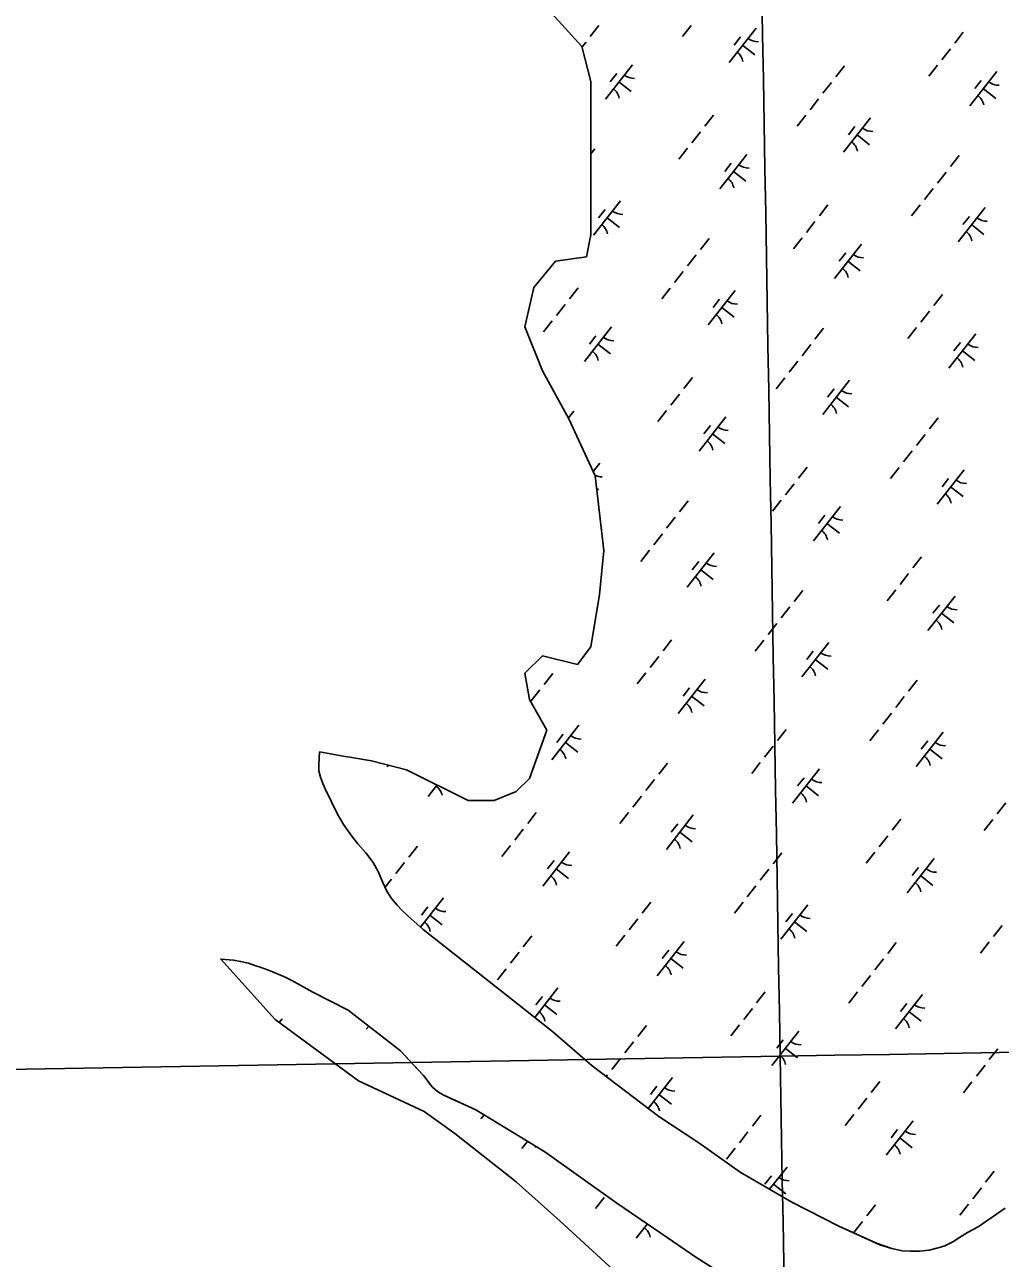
# Model space of a CAD drawing. Extents: x 3896831 to 3918110, y 171006 to 193349.
# Drawn here: x 3908693 to 3909808, y 187004 to 188416 of the extents above; entities that cross this region are included whole.
import ezdxf

# ---------------------------------------------------------------- set-up
doc = ezdxf.new("R2010")
doc.units = 0
for name, color, linetype in [('V-GRID-MAJR', 7, 'Continuous'), ('V-TOPO-SHOR', 7, 'Continuous'), ('V-WETL-SWMP', 7, 'Continuous')]:
    doc.layers.add(name, color=color, linetype=linetype)

msp = doc.modelspace()

# ---------------------------------------------------------------- linework, layer by layer
at = {"layer": 'V-GRID-MAJR'}
for points in [[(3909752.8, 175802), (3909660.5, 181175.4), (3909556.5, 187235.6), (3909500.7, 190486.2)], [(3906725.4, 187187.1), (3909556.5, 187235.6), (3913560.3, 187304.5)]]:
    msp.add_spline(points, degree=3, dxfattribs=at)
at = {"layer": 'V-TOPO-SHOR'}
for points in [[(3909670.6, 187019.8), (3909623.4, 187041.1), (3909569.9, 187068.7), (3909510.8, 187102.8), (3909463.3, 187136.4), (3909417.9, 187166.7), (3909341.6, 187224.5), (3909296.2, 187263.9), (3909243.5, 187305.6), (3909148.3, 187380.7), (3909130.8, 187396.2), (3909123.9, 187402.7), (3909118.7, 187408.4), (3909112, 187416.1), (3909106.9, 187424.4), (3909102, 187435.1), (3909097.4, 187446.2), (3909091.3, 187457.3), (3909082.9, 187468.2), (3909073.5, 187478.5), (3909066.7, 187487.2), (3909057.4, 187500.8), (3909050, 187513.4), (3909043.6, 187526.6), (3909036.8, 187540.9), (3909033.7, 187547.8), (3909031.1, 187554.8), (3909029.2, 187562.2), (3909028.9, 187569.3), (3909029.6, 187583.9)], [(3909526, 186964), (3909461.3, 187004.8), (3909420.2, 187033.2), (3909369.9, 187067.6), (3909287.3, 187126.1), (3909208.7, 187174.4), (3909180, 187187.3), (3909172, 187190.9), (3909165, 187194.9), (3909158.9, 187200.4), (3909156.8, 187202.7), (3909152.8, 187208.2), (3909148.6, 187213.7), (3909141.6, 187221.3), (3909122.3, 187241.8), (3909062.6, 187288.2), (3909022.1, 187308.8), (3908998.1, 187322.4), (3908989.8, 187326.3), (3908973.4, 187333.3), (3908963.1, 187337.1), (3908956, 187339.6), (3908948.5, 187342), (3908939.6, 187344.1), (3908931.6, 187345.6), (3908916.8, 187346.7)], [(3909670.6, 187019.8), (3909684.2, 187015.6), (3909695.8, 187013), (3909705.3, 187012.6), (3909715.9, 187012.5), (3909727, 187013.9), (3909737, 187016.3), (3909744.7, 187018.8), (3909753.9, 187023.3), (3909761.7, 187028.1), (3909770.6, 187033.8), (3909782.9, 187040.3), (3909813.9, 187061.8)]]:
    msp.add_lwpolyline(points, dxfattribs=at)
at = {"layer": 'V-WETL-SWMP'}
for p, q in [((3909329.9, 188391), (3909279.8, 188446.1)), ((3909349.3, 188414.8), (3909339.4, 188402.2)), ((3909454.8, 188414.7), (3909444.9, 188402.1)), ((3909528.9, 188411.9), (3909498, 188372.6)), ((3909765.9, 188407.1), (3909756.1, 188394.5)), ((3909334.5, 188395.9), (3909330.1, 188390.3)), ((3909511.1, 188401.7), (3909503.7, 188392.3)), ((3909513.5, 188392.3), (3909527.6, 188381.2)), ((3909339.9, 188350.8), (3909329.9, 188391)), ((3909751.1, 188388.2), (3909741.3, 188375.6)), ((3909387.5, 188370), (3909356.7, 188330.6)), ((3909630.1, 188368.7), (3909620.2, 188356.1)), ((3909736.3, 188369.3), (3909726.5, 188356.7)), ((3909339.9, 188285.6), (3909339.9, 188350.8)), ((3909369.7, 188359.8), (3909362.3, 188350.3)), ((3909372.1, 188350.3), (3909386.2, 188339.2)), ((3909615.3, 188349.8), (3909605.4, 188337.3)), ((3909804.1, 188362.3), (3909773.3, 188322.9)), ((3909786.3, 188352.1), (3909778.9, 188342.6)), ((3909788.7, 188342.6), (3909802.9, 188331.5)), ((3909600.5, 188331), (3909590.6, 188318.4)), ((3909480.2, 188312.2), (3909470.3, 188299.6)), ((3909585.7, 188312.1), (3909575.8, 188299.5)), ((3909659.8, 188309.3), (3909629, 188270)), ((3909465.4, 188293.3), (3909455.5, 188280.7)), ((3909642, 188299.1), (3909634.6, 188289.7)), ((3909339.9, 188220.4), (3909339.9, 188285.6)), ((3909644.4, 188289.7), (3909658.6, 188278.5)), ((3909344.4, 188273.8), (3909339.9, 188268.1)), ((3909450.6, 188274.4), (3909440.7, 188261.8)), ((3909518.4, 188267.4), (3909487.6, 188228)), ((3909761, 188266.1), (3909751.1, 188253.5)), ((3909500.6, 188257.2), (3909493.2, 188247.7)), ((3909503, 188247.7), (3909517.2, 188236.6)), ((3909746.2, 188247.2), (3909736.3, 188234.6)), ((3909731.4, 188228.3), (3909721.5, 188215.8)), ((3909339.9, 188175.3), (3909339.9, 188220.4)), ((3909374.1, 188214.4), (3909343.2, 188175.1)), ((3909611.1, 188209.6), (3909601.3, 188197)), ((3909716.6, 188209.5), (3909706.7, 188196.9)), ((3909356.3, 188204.2), (3909348.9, 188194.8)), ((3909358.7, 188194.7), (3909372.8, 188183.6)), ((3909790.7, 188206.7), (3909759.9, 188167.4)), ((3909772.9, 188196.5), (3909765.5, 188187.1)), ((3909596.3, 188190.7), (3909586.5, 188178.1)), ((3909775.3, 188187), (3909789.5, 188175.9)), ((3909334.9, 188150.2), (3909339.9, 188175.3)), ((3909475.3, 188171.2), (3909465.4, 188158.6)), ((3909581.5, 188171.8), (3909571.7, 188159.2)), ((3909460.5, 188152.3), (3909450.6, 188139.7)), ((3909649.3, 188164.8), (3909618.5, 188125.4)), ((3909631.5, 188154.6), (3909624.1, 188145.1)), ((3909274.8, 188115.1), (3909299.8, 188145.2)), ((3909299.8, 188145.2), (3909334.9, 188150.2)), ((3909633.9, 188145.1), (3909648.1, 188134)), ((3909445.7, 188133.4), (3909435.8, 188120.8)), ((3909264.7, 188070), (3909274.8, 188115.1)), ((3909325.4, 188114.7), (3909315.5, 188102.1)), ((3909430.9, 188114.5), (3909421, 188102)), ((3909505, 188111.8), (3909474.2, 188072.5)), ((3909310.6, 188095.8), (3909300.7, 188083.2)), ((3909487.2, 188101.6), (3909479.8, 188092.2)), ((3909742, 188107), (3909732.2, 188094.4)), ((3909489.6, 188092.1), (3909503.7, 188081)), ((3909727.2, 188088.1), (3909717.4, 188075.5)), ((3909284.8, 188019.8), (3909264.7, 188070)), ((3909295.8, 188076.9), (3909285.9, 188064.3)), ((3909363.6, 188069.9), (3909332.8, 188030.5)), ((3909606.2, 188068.6), (3909596.3, 188056)), ((3909712.4, 188069.2), (3909702.6, 188056.6)), ((3909345.8, 188059.7), (3909338.4, 188050.2)), ((3909780.3, 188062.2), (3909749.4, 188022.8)), ((3909348.2, 188050.2), (3909362.4, 188039.1)), ((3909591.4, 188049.7), (3909581.5, 188037.1)), ((3909762.5, 188052), (3909755.1, 188042.5)), ((3909764.8, 188042.5), (3909779, 188031.4)), ((3909576.6, 188030.8), (3909566.7, 188018.2)), ((3909314.9, 187964.7), (3909284.8, 188019.8)), ((3909456.3, 188012.1), (3909446.5, 187999.5)), ((3909561.8, 188011.9), (3909551.9, 187999.3)), ((3909635.9, 188009.2), (3909605.1, 187969.9)), ((3909618.1, 187999), (3909610.7, 187989.6)), ((3909441.5, 187993.2), (3909431.6, 187980.6)), ((3909620.5, 187989.5), (3909634.7, 187978.4)), ((3909320.5, 187973.7), (3909314.3, 187965.8)), ((3909426.7, 187974.3), (3909416.8, 187961.7)), ((3909344.9, 187899.5), (3909314.9, 187964.7)), ((3909494.5, 187967.3), (3909463.7, 187927.9)), ((3909476.7, 187957.1), (3909469.3, 187947.6)), ((3909737.1, 187966), (3909727.3, 187953.4)), ((3909479.1, 187947.6), (3909493.3, 187936.5)), ((3909722.3, 187947.1), (3909712.4, 187934.5)), ((3909707.5, 187928.2), (3909697.6, 187915.6)), ((3909350.2, 187914.3), (3909342.6, 187904.6)), ((3909355, 187814.2), (3909344.9, 187899.5)), ((3909587.2, 187909.5), (3909577.4, 187896.9)), ((3909692.7, 187909.3), (3909682.8, 187896.7)), ((3909766.8, 187906.6), (3909736, 187867.2)), ((3909346.6, 187885.4), (3909348.9, 187883.5)), ((3909572.4, 187890.6), (3909562.6, 187878)), ((3909749, 187896.4), (3909741.6, 187887)), ((3909751.4, 187886.9), (3909765.6, 187875.8)), ((3909451.4, 187871.1), (3909441.5, 187858.5)), ((3909557.6, 187871.7), (3909547.8, 187859.1)), ((3909625.4, 187864.6), (3909594.6, 187825.3)), ((3909436.6, 187852.2), (3909426.7, 187839.6)), ((3909607.7, 187854.5), (3909600.3, 187845)), ((3909610, 187845), (3909624.2, 187833.9)), ((3909421.8, 187833.3), (3909411.9, 187820.7)), ((3909349.9, 187764), (3909355, 187814.2)), ((3909407, 187814.4), (3909397.1, 187801.8)), ((3909481.1, 187811.7), (3909450.3, 187772.3)), ((3909463.3, 187801.5), (3909455.9, 187792)), ((3909718.2, 187806.9), (3909708.3, 187794.3)), ((3909465.7, 187792), (3909479.9, 187780.9)), ((3909703.4, 187788), (3909693.5, 187775.4)), ((3909339.9, 187703.9), (3909349.9, 187764)), ((3909582.3, 187768.5), (3909572.4, 187755.9)), ((3909688.6, 187769.1), (3909678.7, 187756.5)), ((3909756.4, 187762), (3909725.5, 187722.7)), ((3909567.5, 187749.6), (3909557.6, 187737)), ((3909738.6, 187751.8), (3909731.2, 187742.4)), ((3909740.9, 187742.4), (3909755.1, 187731.3)), ((3909552.7, 187730.7), (3909542.8, 187718.1)), ((3909324.9, 187683.8), (3909339.9, 187703.9)), ((3909432.4, 187711.9), (3909422.6, 187699.4)), ((3909537.9, 187711.8), (3909528, 187699.2)), ((3909612, 187709.1), (3909581.2, 187669.7)), ((3909264.7, 187673.8), (3909284.8, 187693.8)), ((3909284.8, 187693.8), (3909324.9, 187683.8)), ((3909417.6, 187693.1), (3909407.8, 187680.5)), ((3909594.2, 187698.9), (3909586.8, 187689.4)), ((3909596.6, 187689.4), (3909610.8, 187678.3)), ((3909269.7, 187643.7), (3909264.7, 187673.8)), ((3909296.6, 187673.6), (3909286.7, 187661)), ((3909402.8, 187674.2), (3909393, 187661.6)), ((3909470.6, 187667.1), (3909439.8, 187627.8)), ((3909713.2, 187665.9), (3909703.4, 187653.3)), ((3909289.8, 187608.6), (3909269.7, 187643.7)), ((3909281.8, 187654.7), (3909271.9, 187642.1)), ((3909452.9, 187656.9), (3909445.4, 187647.5)), ((3909455.2, 187647.5), (3909469.4, 187636.3)), ((3909698.4, 187647), (3909688.6, 187634.4)), ((3909683.6, 187628.1), (3909673.8, 187615.5)), ((3909269.7, 187553.4), (3909289.8, 187608.6)), ((3909326.3, 187614.2), (3909295.5, 187574.8)), ((3909308.5, 187604), (3909301.1, 187594.5)), ((3909563.4, 187609.3), (3909553.5, 187596.7)), ((3909668.8, 187609.2), (3909658.9, 187596.6)), ((3909743, 187606.5), (3909712.1, 187567.1)), ((3909310.9, 187594.5), (3909325.1, 187583.4)), ((3909548.6, 187590.4), (3909538.7, 187577.9)), ((3909725.2, 187596.3), (3909717.8, 187586.8)), ((3909727.5, 187586.8), (3909741.7, 187575.7)), ((3909028.9, 187569.3), (3909029.6, 187583.9)), ((3909029.6, 187583.9), (3909059.2, 187578.5)), ((3909059.2, 187578.5), (3909064.6, 187577.6)), ((3909064.6, 187577.6), (3909089.3, 187573.5)), ((3909089.3, 187573.5), (3909129.4, 187563.4)), ((3909029.2, 187562.2), (3909028.9, 187569.3)), ((3909031.1, 187554.8), (3909029.2, 187562.2)), ((3909108.7, 187568.6), (3909107.2, 187566.7)), ((3909129.4, 187563.4), (3909199.6, 187528.3)), ((3909427.5, 187571), (3909417.6, 187558.4)), ((3909533.7, 187571.6), (3909523.9, 187559)), ((3909601.6, 187564.5), (3909570.7, 187525.2)), ((3909033.7, 187547.8), (3909031.1, 187554.8)), ((3909036.8, 187540.9), (3909033.7, 187547.8)), ((3909164.3, 187546), (3909154.1, 187532.9)), ((3909254.7, 187538.4), (3909269.7, 187553.4)), ((3909412.7, 187552.1), (3909402.8, 187539.5)), ((3909583.8, 187554.3), (3909576.4, 187544.9)), ((3909586.1, 187544.8), (3909600.3, 187533.7)), ((3909050, 187513.4), (3909036.8, 187540.9)), ((3909229.6, 187528.3), (3909254.7, 187538.4)), ((3909397.9, 187533.2), (3909388, 187520.6)), ((3909199.6, 187528.3), (3909229.6, 187528.3)), ((3909814.5, 187525.5), (3909804.7, 187512.9)), ((3909057.4, 187500.8), (3909050, 187513.4)), ((3909277.6, 187514.4), (3909267.8, 187501.8)), ((3909383.1, 187514.3), (3909373.2, 187501.7)), ((3909457.2, 187511.6), (3909426.4, 187472.2)), ((3909694.3, 187506.7), (3909684.4, 187494.1)), ((3909799.7, 187506.6), (3909789.9, 187494)), ((3909066.7, 187487.2), (3909057.4, 187500.8)), ((3909262.8, 187495.5), (3909253, 187482.9)), ((3909439.4, 187501.4), (3909432, 187491.9)), ((3909441.8, 187491.9), (3909456, 187480.8)), ((3909679.5, 187487.8), (3909669.6, 187475.2)), ((3909073.5, 187478.5), (3909066.7, 187487.2)), ((3909082.9, 187468.2), (3909073.5, 187478.5)), ((3909141.8, 187476.1), (3909131.9, 187463.5)), ((3909248, 187476.6), (3909238.2, 187464.1)), ((3909091.3, 187457.3), (3909082.9, 187468.2)), ((3909315.8, 187469.6), (3909285, 187430.3)), ((3909558.4, 187468.4), (3909548.6, 187455.8)), ((3909664.7, 187468.9), (3909654.8, 187456.4)), ((3909732.5, 187461.9), (3909701.6, 187422.6)), ((3909097.4, 187446.2), (3909091.3, 187457.3)), ((3909102, 187435.1), (3909097.4, 187446.2)), ((3909127, 187457.2), (3909117.1, 187444.6)), ((3909298, 187459.4), (3909290.6, 187450)), ((3909300.4, 187449.9), (3909314.6, 187438.8)), ((3909543.6, 187449.5), (3909533.8, 187436.9)), ((3909714.7, 187451.7), (3909707.3, 187442.3)), ((3909106.9, 187424.4), (3909102, 187435.1)), ((3909112.2, 187438.3), (3909104.8, 187428.9)), ((3909717.1, 187442.2), (3909731.2, 187431.1)), ((3909112, 187416.1), (3909106.9, 187424.4)), ((3909528.8, 187430.6), (3909518.9, 187418)), ((3909118.7, 187408.4), (3909112, 187416.1)), ((3909123.9, 187402.7), (3909118.7, 187408.4)), ((3909171.5, 187416.7), (3909145.3, 187383.3)), ((3909153.7, 187406.5), (3909146.3, 187397)), ((3909408.5, 187411.8), (3909398.7, 187399.2)), ((3909514, 187411.7), (3909504.1, 187399.1)), ((3909588.1, 187409), (3909557.3, 187369.6)), ((3909130.8, 187396.2), (3909123.9, 187402.7)), ((3909148.3, 187380.7), (3909130.8, 187396.2)), ((3909156.1, 187397), (3909170.2, 187385.9)), ((3909393.7, 187392.9), (3909383.9, 187380.3)), ((3909570.4, 187398.8), (3909563, 187389.3)), ((3909572.7, 187389.3), (3909586.9, 187378.2)), ((3909243.5, 187305.6), (3909148.3, 187380.7)), ((3909810.4, 187385.2), (3909800.5, 187372.6)), ((3909272.7, 187373.4), (3909262.8, 187360.9)), ((3909378.9, 187374), (3909369.1, 187361.4)), ((3909446.8, 187367), (3909415.9, 187327.6)), ((3909689.3, 187365.7), (3909679.5, 187353.2)), ((3909795.6, 187366.3), (3909785.7, 187353.7)), ((3909257.9, 187354.6), (3909248, 187342)), ((3909429, 187356.8), (3909421.6, 187347.4)), ((3909431.3, 187347.3), (3909445.5, 187336.2)), ((3909674.5, 187346.9), (3909664.7, 187334.3)), ((3909243.1, 187335.7), (3909233.2, 187323.1)), ((3909659.7, 187328), (3909649.9, 187315.4)), ((3909296.2, 187263.9), (3909243.5, 187305.6)), ((3909302.4, 187314), (3909275.8, 187280.1)), ((3909539.5, 187309.2), (3909529.6, 187296.6)), ((3909644.9, 187309.1), (3909635.1, 187296.5)), ((3909719.1, 187306.3), (3909688.2, 187267)), ((3909284.6, 187303.8), (3909277.2, 187294.4)), ((3909287, 187294.4), (3909301.2, 187283.3)), ((3909524.7, 187290.3), (3909514.8, 187277.7)), ((3909701.3, 187296.1), (3909693.9, 187286.7)), ((3908987, 187278.5), (3908983.6, 187274.2)), ((3909703.6, 187286.7), (3909717.8, 187275.6)), ((3909086, 187270), (3909083.3, 187266.5)), ((3909341.6, 187224.5), (3909296.2, 187263.9)), ((3909403.6, 187270.8), (3909393.8, 187258.2)), ((3909509.9, 187271.4), (3909500, 187258.8)), ((3909577.7, 187264.4), (3909546.8, 187225)), ((3909388.8, 187251.9), (3909378.9, 187239.4)), ((3909559.9, 187254.2), (3909552.5, 187244.8)), ((3909562.3, 187244.7), (3909576.4, 187233.6)), ((3909805.5, 187244.2), (3909795.6, 187231.7)), ((3909130.5, 187233.1), (3909130.2, 187232.7)), ((3909417.9, 187166.7), (3909341.6, 187224.5)), ((3909374, 187233.1), (3909364.1, 187220.5)), ((3909790.7, 187225.4), (3909780.8, 187212.8)), ((3909359.2, 187214.2), (3909357.7, 187212.3)), ((3909433.3, 187211.4), (3909405.6, 187176)), ((3909670.4, 187206.6), (3909660.5, 187194)), ((3909775.8, 187206.5), (3909766, 187193.9)), ((3909415.5, 187201.2), (3909408.1, 187191.8)), ((3909417.9, 187191.8), (3909432.1, 187180.7)), ((3909655.6, 187187.7), (3909645.7, 187175.1)), ((3909218, 187168.7), (3909214.3, 187163.9)), ((3909463.3, 187136.4), (3909417.9, 187166.7)), ((3909534.5, 187168.2), (3909524.7, 187155.6)), ((3909640.8, 187168.8), (3909630.9, 187156.2)), ((3909519.7, 187149.3), (3909509.9, 187136.7)), ((3909708.6, 187161.8), (3909677.7, 187122.4)), ((3909690.8, 187151.6), (3909683.4, 187142.1)), ((3909267.5, 187138.2), (3909261.1, 187130.1)), ((3909510.8, 187102.8), (3909463.3, 187136.4)), ((3909693.2, 187142.1), (3909707.3, 187131)), ((3909504.9, 187130.5), (3909495.1, 187117.9)), ((3909564.3, 187108.8), (3909544.4, 187083.4)), ((3909569.9, 187068.7), (3909510.8, 187102.8)), ((3909546.5, 187098.6), (3909539.1, 187089.2)), ((3909801.3, 187104), (3909791.4, 187091.4)), ((3909548.8, 187089.1), (3909563, 187078)), ((3909786.5, 187085.1), (3909776.6, 187072.5)), ((3909355.1, 187073.9), (3909345.2, 187061.3)), ((3909623.4, 187041.1), (3909569.9, 187068.7)), ((3909665.5, 187065.6), (3909655.6, 187053)), ((3909771.7, 187066.2), (3909761.8, 187053.6)), ((3909813.9, 187061.8), (3909782.9, 187040.3)), ((3909404.8, 187043.8), (3909392, 187027.5)), ((3909398.4, 187048.1), (3909397.7, 187047.2)), ((3909666.5, 187021.7), (3909623.4, 187041.1)), ((3909650.7, 187046.7), (3909640.8, 187034.1)), ((3909782.9, 187040.3), (3909770.6, 187033.8)), ((3909753.9, 187023.3), (3909744.7, 187018.8)), ((3909761.7, 187028.1), (3909753.9, 187023.3)), ((3909770.6, 187033.8), (3909761.7, 187028.1)), ((3909684.2, 187015.6), (3909666.5, 187021.7)), ((3909695.8, 187013), (3909684.2, 187015.6)), ((3909705.3, 187012.6), (3909695.8, 187013)), ((3909715.9, 187012.5), (3909705.3, 187012.6)), ((3909727, 187013.9), (3909715.9, 187012.5)), ((3909737, 187016.3), (3909727, 187013.9)), ((3909744.7, 187018.8), (3909737, 187016.3))]:
    msp.add_line(p, q, dxfattribs=at)
msp.add_lwpolyline([(3909365, 186991.7), (3909304.8, 187046.9), (3909254.7, 187092), (3909184.5, 187147.2), (3909149.4, 187172.2), (3909074.2, 187207.3), (3908979, 187277.6), (3908916.8, 187346.7), (3908931.6, 187345.6), (3908939.6, 187344.1), (3908948.5, 187342), (3908956, 187339.6), (3908963.1, 187337.1), (3908973.4, 187333.3), (3908989.8, 187326.3), (3908998.1, 187322.4), (3909022.1, 187308.8), (3909062.6, 187288.2), (3909122.3, 187241.8), (3909148.6, 187213.7), (3909152.8, 187208.2), (3909156.8, 187202.7), (3909158.9, 187200.4), (3909165, 187194.9), (3909172, 187190.9), (3909208.7, 187174.4), (3909287.3, 187126.1), (3909369.9, 187067.6), (3909420.2, 187033.2), (3909461.3, 187004.8), (3909526, 186964)], dxfattribs=at)
for centre, start, end in [((3909530.7, 188413.9), 231.1403, 272.6839), ((3909496.6, 188370.4), 11.1403, 52.6839), ((3909389.3, 188371.9), 231.1403, 272.6839), ((3909805.9, 188364.2), 231.1403, 272.6839), ((3909355.2, 188328.4), 11.1403, 52.6839), ((3909771.9, 188320.7), 11.1403, 52.6839), ((3909661.6, 188311.2), 231.1403, 272.6839), ((3909627.5, 188267.8), 11.1403, 52.6839), ((3909520.2, 188269.3), 231.1403, 272.6839), ((3909486.1, 188225.8), 11.1403, 52.6839), ((3909375.9, 188216.3), 231.1403, 272.6839), ((3909792.5, 188208.6), 231.1403, 272.6839), ((3909341.8, 188172.9), 11.1403, 52.6839), ((3909758.5, 188165.2), 11.1403, 52.6839), ((3909651.1, 188166.7), 231.1403, 272.6839), ((3909617.1, 188123.2), 11.1403, 52.6839), ((3909506.8, 188113.7), 231.1403, 272.6839), ((3909472.7, 188070.2), 11.1403, 52.6839), ((3909365.4, 188071.8), 231.1403, 272.6839), ((3909331.3, 188028.3), 11.1403, 52.6839), ((3909782.1, 188064.1), 231.1403, 272.6839), ((3909748, 188020.6), 11.1403, 52.6839), ((3909637.7, 188011.1), 231.1403, 272.6839), ((3909603.6, 187967.6), 11.1403, 52.6839), ((3909496.3, 187969.2), 231.1403, 272.6839), ((3909462.3, 187925.7), 11.1403, 52.6839), ((3909352, 187916.2), 245.0807, 272.6839), ((3909768.6, 187908.5), 231.1403, 272.6839), ((3909734.6, 187865), 11.1403, 52.6839), ((3909627.3, 187866.6), 231.1403, 272.6839), ((3909593.2, 187823.1), 11.1403, 52.6839), ((3909482.9, 187813.6), 231.1403, 272.6839), ((3909448.8, 187770.1), 11.1403, 52.6839), ((3909758.2, 187764), 231.1403, 272.6839), ((3909724.1, 187720.5), 11.1403, 52.6839), ((3909613.8, 187711), 231.1403, 272.6839), ((3909579.8, 187667.5), 11.1403, 52.6839), ((3909472.4, 187669), 231.1403, 272.6839), ((3909438.4, 187625.6), 11.1403, 52.6839), ((3909328.1, 187616.1), 231.1403, 272.6839), ((3909294, 187572.6), 11.1403, 52.6839), ((3909744.8, 187608.4), 231.1403, 272.6839), ((3909710.7, 187564.9), 11.1403, 52.6839), ((3909152.6, 187530.7), 11.1403, 52.6839), ((3909603.4, 187566.4), 231.1403, 272.6839), ((3909569.3, 187523), 11.1403, 52.6839), ((3909459, 187513.5), 231.1403, 272.6839), ((3909425, 187470), 11.1403, 52.6839), ((3909317.6, 187471.5), 231.1403, 272.6839), ((3909734.3, 187463.8), 231.1403, 272.6839), ((3909283.6, 187428), 11.1403, 52.6839), ((3909700.2, 187420.3), 11.1403, 52.6839), ((3909173.3, 187418.6), 231.1403, 272.6839), ((3909139.2, 187375.1), 11.1403, 52.6839), ((3909590, 187410.9), 231.1403, 272.6839), ((3909555.9, 187367.4), 11.1403, 52.6839), ((3909448.6, 187368.9), 231.1403, 272.6839), ((3909414.5, 187325.4), 11.1403, 52.6839), ((3909304.2, 187316), 231.1403, 272.6839), ((3909720.9, 187308.3), 231.1403, 272.6839), ((3909270.1, 187272.5), 11.1403, 52.6839), ((3909686.8, 187264.8), 11.1403, 52.6839), ((3909579.5, 187266.3), 231.1403, 272.6839), ((3909545.4, 187222.8), 11.1403, 52.6839), ((3909435.1, 187213.4), 231.1403, 272.6839), ((3909401.1, 187169.9), 11.1403, 52.6839), ((3909710.4, 187163.7), 231.1403, 272.6839), ((3909259.7, 187127.9), 11.1403, 15.3654), ((3909676.3, 187120.2), 11.1403, 52.6839), ((3909566.1, 187110.7), 231.1403, 272.6839), ((3909390.6, 187025.3), 11.1403, 52.6839)]:
    msp.add_arc(centre, 17.6, start, end, dxfattribs=at)

doc.saveas('drawing.dxf')
